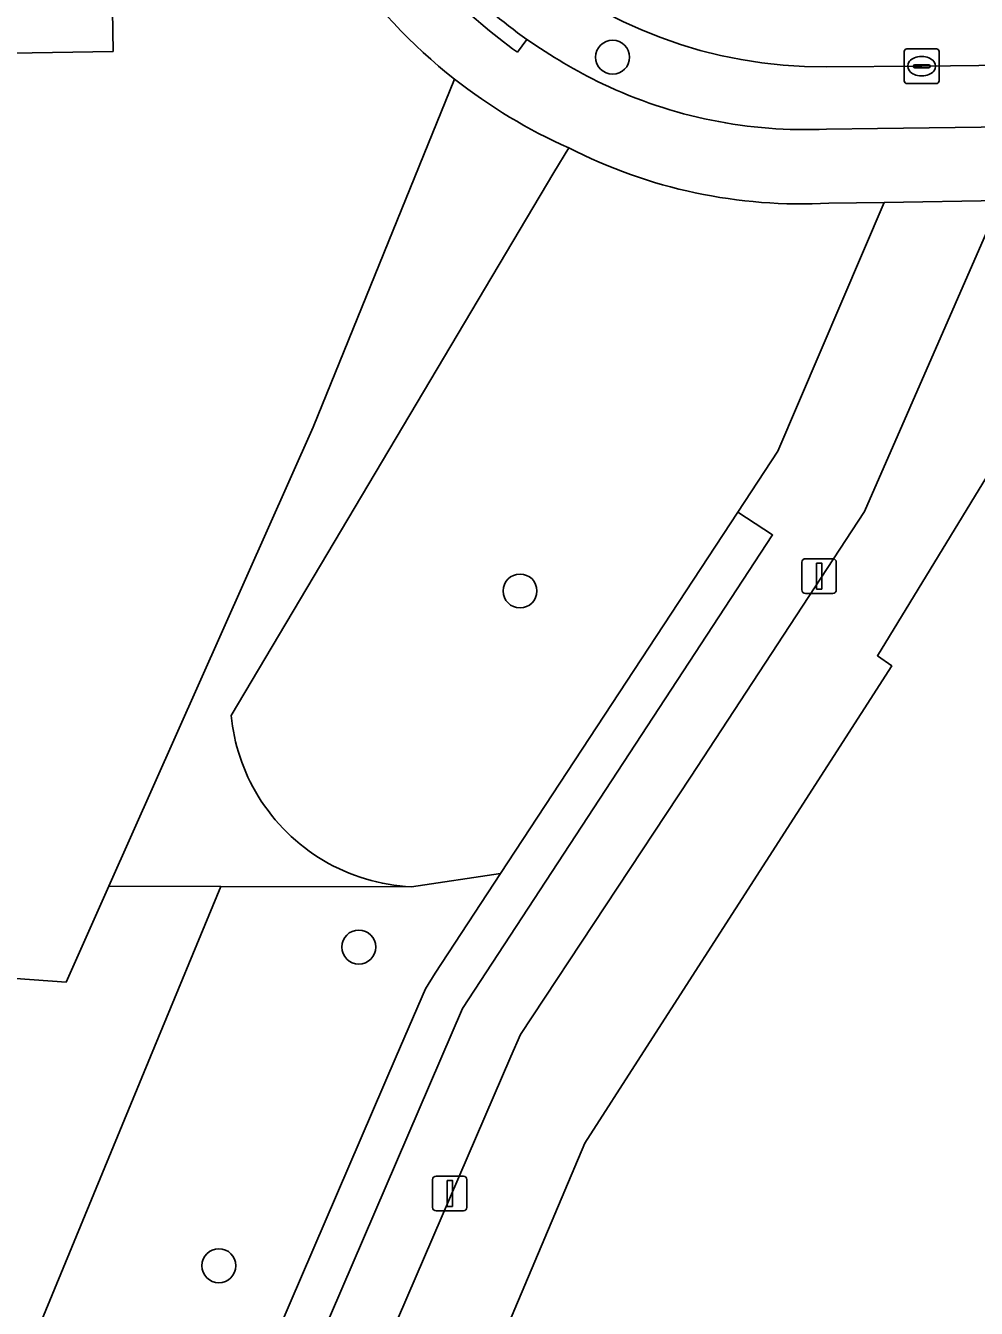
# Model space of a CAD drawing. Extents: x 160732 to 162107, y 387428 to 388479.
# Drawn here: x 161919.99 to 161947.38, y 387742.74 to 387779.7 of the extents above; entities that cross this region are included whole.
import ezdxf

# ---------------------------------------------------------------- set-up
doc = ezdxf.new("R2010")
doc.units = 0
for name, color, linetype in [('IMGEO_Boom', 7, 'Continuous'), ('IMGEO_Erf', 7, 'Continuous'), ('IMGEO_Fietspad_gesloten', 7, 'Continuous'), ('IMGEO_Groenvoorziening', 7, 'Continuous'), ('IMGEO_Kolk', 7, 'Continuous'), ('IMGEO_Lichtmast', 7, 'Continuous'), ('IMGEO_Pand', 7, 'Continuous'), ('IMGEO_Parkeervlak_open', 7, 'Continuous'), ('IMGEO_Rijbaan_lokaal_open', 7, 'Continuous'), ('IMGEO_Voetpad_open', 7, 'Continuous')]:
    doc.layers.add(name, color=color, linetype=linetype)

msp = doc.modelspace()

# ---------------------------------------------------------------- linework, layer by layer
at = {"layer": 'IMGEO_Boom'}
for centre in [(161936.9, 387778.796), (161934.233, 387763.415), (161929.59, 387753.155), (161925.559, 387743.973)]:
    msp.add_circle(centre, 0.489, dxfattribs=at)
at = {"layer": 'IMGEO_Erf'}
msp.add_lwpolyline([(161909.628, 387791.644), (161912.325, 387791.682), (161912.316, 387792.281), (161918.205, 387792.376), (161918.314, 387784.805), (161922.419, 387784.869), (161922.511, 387778.962), (161918.429, 387778.892), (161918.453, 387777.184), (161912.571, 387777.101), (161912.546, 387778.819), (161905.415, 387778.718), (161905.332, 387784.591), (161904.24, 387784.576), (161904.141, 387791.567)], close=True, dxfattribs=at)
msp.add_lwpolyline([(161880.358, 387647.581), (161892.061, 387675.119), (161886.124, 387677.648), (161890.604, 387688.136), (161882.13, 387688.528), (161882.254, 387691.929), (161883.011, 387712.698), (161899.997, 387712.055), (161901.551, 387750), (161901.63, 387751.922), (161912.478, 387751.368), (161912.445, 387752.781), (161921.159, 387752.145), (161922.388, 387754.906), (161928.278, 387768.138), (161932.35, 387778.164)], dxfattribs=at)
msp.add_arc((161941.874, 387790.301), 15.428, 214.1923, 231.8779, dxfattribs=at)
at = {"layer": 'IMGEO_Fietspad_gesloten'}
msp.add_lwpolyline([(161933.668, 387755.273), (161931.787, 387752.401), (161931.51, 387751.953), (161930.67, 387750), (161887.355, 387649.335), (161885.124, 387644.161), (161886.105, 387643.404), (161932.572, 387751.385), (161941.509, 387765.032), (161940.506, 387765.69)], close=True, dxfattribs=at)
at = {"layer": 'IMGEO_Groenvoorziening'}
for points in [[(161932.35, 387778.164), (161928.278, 387768.138), (161922.388, 387754.906), (161925.615, 387754.9), (161931.109, 387754.89)], [(161935.635, 387776.184), (161935.211, 387775.471), (161925.913, 387759.832)], [(161935.211, 387775.471), (161935.635, 387776.184)], [(161925.913, 387759.832), (161935.211, 387775.471)], [(161988.288, 387775.174), (161965.984, 387774.902), (161965.942, 387771.779), (161953.934, 387771.622), (161953.674, 387771.639), (161952.892, 387771.61), (161952.124, 387771.461), (161951.388, 387771.197), (161950.7, 387770.824), (161950.078, 387770.35), (161949.535, 387769.787), (161949.084, 387769.147), (161948.737, 387768.446), (161944.525, 387761.549), (161944.94, 387761.254), (161937.701, 387750), (161936.097, 387747.506), (161925.918, 387723.389), (161931.642, 387722.42), (161979.705, 387714.34)], [(161931.109, 387754.89), (161933.668, 387755.273), (161940.506, 387765.69), (161941.658, 387767.446), (161944.726, 387774.609), (161943.129, 387774.592)]]:
    msp.add_lwpolyline(points, dxfattribs=at)
for points in [[(161925.918, 387723.389), (161936.097, 387747.506), (161937.701, 387750), (161944.94, 387761.254), (161944.525, 387761.549), (161948.737, 387768.446), (161949.084, 387769.147), (161949.535, 387769.787), (161950.078, 387770.35), (161950.7, 387770.824), (161951.388, 387771.197), (161952.124, 387771.461), (161952.892, 387771.61), (161953.674, 387771.639), (161953.934, 387771.622), (161965.942, 387771.779), (161965.984, 387774.902), (161948.077, 387774.667), (161944.158, 387765.702), (161939.139, 387758.046), (161934.243, 387750.637), (161933.969, 387750), (161922.739, 387723.927)], [(161885.124, 387644.161), (161887.355, 387649.335), (161930.67, 387750), (161931.51, 387751.953), (161931.787, 387752.401), (161933.668, 387755.273), (161931.109, 387754.89), (161925.615, 387754.9), (161923.593, 387750), (161911.574, 387720.882), (161897.533, 387687.883), (161892.061, 387675.119), (161880.358, 387647.581)], [(161897.533, 387687.883), (161911.574, 387720.882), (161923.593, 387750), (161925.615, 387754.9), (161922.388, 387754.906), (161921.159, 387752.145), (161912.445, 387752.781), (161912.478, 387751.368), (161901.63, 387751.922), (161901.551, 387750), (161899.997, 387712.055), (161883.011, 387712.698), (161882.254, 387691.929), (161882.13, 387688.528), (161890.604, 387688.136)]]:
    msp.add_lwpolyline(points, close=True, dxfattribs=at)
for centre, radius, start, end in [((161941.932, 387790.346), 15.499, 231.8133, 246.0287), ((161942.318, 387789.207), 14.637, 242.8354, 273.1778), ((161931.351, 387760.359), 5.464, 185.5356, 211.4673), ((161931.351, 387760.359), 5.464, 185.5356, 211.4673), ((161931.368, 387760.366), 5.482, 211.4321, 267.2872), ((161931.368, 387760.366), 5.482, 211.4321, 267.2872)]:
    msp.add_arc(centre, radius, start, end, dxfattribs=at)
at = {"layer": 'IMGEO_Kolk'}
for p, q in [((161945.301, 387778.111), (161945.301, 387778.963)), ((161945.376, 387779.037), (161946.228, 387779.037)), ((161946.302, 387778.963), (161946.302, 387778.111)), ((161945.56, 387778.531), (161945.56, 387778.543)), ((161945.998, 387778.494), (161945.6, 387778.494)), ((161945.603, 387778.58), (161946.001, 387778.58)), ((161945.789, 387778.817), (161945.814, 387778.817)), ((161946.044, 387778.543), (161946.044, 387778.531)), ((161945.812, 387778.257), (161945.787, 387778.257)), ((161946.228, 387778.037), (161945.376, 387778.037))]:
    msp.add_line(p, q, dxfattribs=at)
for points in [[(161945.301, 387778.111), (161945.301, 387778.963)], [(161945.376, 387779.037), (161946.228, 387779.037)], [(161946.302, 387778.963), (161946.302, 387778.111)], [(161946.228, 387778.037), (161945.376, 387778.037)]]:
    msp.add_lwpolyline(points, dxfattribs=at)
for centre, radius, start, end in [((161945.378, 387778.961), 0.0765, 91.552, 178.448), ((161945.378, 387778.961), 0.0765, 91.552, 178.448), ((161946.226, 387778.961), 0.0765, 1.552, 88.448), ((161946.226, 387778.961), 0.0765, 1.552, 88.448), ((161945.6, 387778.54), 0.0403, 85.8775, 175.7526), ((161945.597, 387778.53), 0.0366, 178.938, 274.7102), ((161946.001, 387778.537), 0.043, 264.8664, 352.4533), ((161946.005, 387778.542), 0.0386, 1.7309, 96.639), ((161945.378, 387778.113), 0.0765, 181.552, 268.448), ((161945.378, 387778.113), 0.0765, 181.552, 268.448), ((161946.226, 387778.113), 0.0765, 271.552, 358.448), ((161946.226, 387778.113), 0.0765, 271.552, 358.448)]:
    msp.add_arc(centre, radius, start, end, dxfattribs=at)
for centre, major_axis, ratio, start_param, end_param in [((161945.788, 387778.537), (-0.387, 0.002), 0.722429, 4.712389, 7.853982), ((161945.813, 387778.537), (-0.39, 0.002), 0.717154, 1.570796, 4.712389)]:
    msp.add_ellipse(centre, major_axis=major_axis, ratio=ratio, start_param=start_param, end_param=end_param, dxfattribs=at)
at = {"layer": 'IMGEO_Lichtmast'}
for p, q in [((161942.353, 387763.445), (161942.353, 387764.245)), ((161942.353, 387764.245), (161942.353, 387763.445)), ((161942.453, 387764.345), (161943.243, 387764.345)), ((161943.243, 387764.345), (161942.453, 387764.345)), ((161943.343, 387764.245), (161943.343, 387763.445)), ((161943.343, 387763.445), (161943.343, 387764.245)), ((161943.243, 387763.345), (161942.453, 387763.345)), ((161942.453, 387763.345), (161943.243, 387763.345)), ((161931.714, 387745.655), (161931.714, 387746.455)), ((161931.714, 387746.455), (161931.714, 387745.655)), ((161931.814, 387746.555), (161932.604, 387746.555)), ((161932.604, 387746.555), (161931.814, 387746.555)), ((161932.704, 387746.455), (161932.704, 387745.655)), ((161932.704, 387745.655), (161932.704, 387746.455)), ((161932.604, 387745.555), (161931.814, 387745.555)), ((161931.814, 387745.555), (161932.604, 387745.555))]:
    msp.add_line(p, q, dxfattribs=at)
for points in [[(161942.773, 387764.22), (161942.923, 387764.22), (161942.923, 387763.47), (161942.773, 387763.47), (161942.773, 387764.22)], [(161932.134, 387746.43), (161932.284, 387746.43), (161932.284, 387745.68), (161932.134, 387745.68), (161932.134, 387746.43)]]:
    msp.add_lwpolyline(points, dxfattribs=at)
for centre, start, end in [((161942.453, 387764.245), 90, 180), ((161942.453, 387764.245), 90, 180), ((161943.243, 387764.245), 0, 90), ((161943.243, 387764.245), 360, 90), ((161942.453, 387763.445), 180, 270), ((161942.453, 387763.445), 180, 270), ((161943.243, 387763.445), 270, 0), ((161943.243, 387763.445), 270, 0), ((161931.814, 387746.455), 90, 180), ((161931.814, 387746.455), 90, 180), ((161932.604, 387746.455), 0, 90), ((161932.604, 387746.455), 360, 90), ((161931.814, 387745.655), 180, 270), ((161931.814, 387745.655), 180, 270), ((161932.604, 387745.655), 270, 0), ((161932.604, 387745.655), 270, 0)]:
    msp.add_arc(centre, 0.1, start, end, dxfattribs=at)
at = {"layer": 'IMGEO_Pand'}
msp.add_lwpolyline([(161904.141, 387791.567), (161904.24, 387784.576), (161905.332, 387784.591), (161905.415, 387778.718), (161912.546, 387778.819), (161912.571, 387777.101), (161918.453, 387777.184), (161918.429, 387778.892), (161922.511, 387778.962), (161922.419, 387784.869), (161918.314, 387784.805), (161918.205, 387792.376), (161912.316, 387792.281), (161912.325, 387791.682), (161909.628, 387791.644)], close=True, dxfattribs=at)
at = {"layer": 'IMGEO_Parkeervlak_open'}
for points in [[(162004.915, 387779.284), (162004.278, 387779.285), (162000, 387779.232), (161995.303, 387779.162), (161982.188, 387778.986), (161962.257, 387778.727), (161945.802, 387778.538), (161943.052, 387778.523)], [(161943.059, 387776.725), (161944.53, 387776.742), (161996.699, 387777.416), (162000, 387777.449), (162002.065, 387777.47)]]:
    msp.add_lwpolyline(points, dxfattribs=at)
for centre, radius, start, end in [((161942.925, 387791.75), 13.228, 187.5497, 270.5508), ((161943.355, 387791.968), 15.487, 215.3326, 234.822), ((161943.369, 387792.007), 15.526, 234.8613, 244.1846), ((161942.434, 387790.233), 13.522, 244.4785, 272.649)]:
    msp.add_arc(centre, radius, start, end, dxfattribs=at)
at = {"layer": 'IMGEO_Rijbaan_lokaal_open'}
msp.add_lwpolyline([(161943.052, 387778.523), (161945.802, 387778.538), (161962.257, 387778.727), (161982.188, 387778.986), (161995.303, 387779.162), (162000, 387779.232), (162004.278, 387779.285), (162004.159, 387784.259)], dxfattribs=at)
msp.add_arc((161942.925, 387791.75), 13.228, 187.5497, 270.5508, dxfattribs=at)
at = {"layer": 'IMGEO_Voetpad_open'}
for points in [[(161934.157, 387778.938), (161934.433, 387779.31)], [(161934.433, 387779.31), (161934.157, 387778.938)], [(162002.065, 387777.47), (162000, 387777.449), (161996.699, 387777.416), (161944.53, 387776.742), (161943.059, 387776.725)], [(161943.129, 387774.592), (161944.726, 387774.609), (161948.077, 387774.667), (161965.984, 387774.902), (161988.288, 387775.174), (162000, 387775.317), (162001.498, 387775.371)]]:
    msp.add_lwpolyline(points, dxfattribs=at)
msp.add_lwpolyline([(161933.969, 387750), (161934.243, 387750.637), (161939.139, 387758.046), (161944.158, 387765.702), (161948.077, 387774.667), (161944.726, 387774.609), (161941.658, 387767.446), (161940.506, 387765.69), (161941.509, 387765.032), (161932.572, 387751.385), (161886.105, 387643.404), (161887.626, 387642.23), (161920.196, 387717.943), (161920.223, 387718.023), (161922.739, 387723.927)], close=True, dxfattribs=at)
for centre, radius, start, end in [((161943.355, 387791.968), 15.487, 215.3326, 234.822), ((161943.994, 387792.53), 16.778, 215.7428, 234.1059), ((161943.994, 387792.53), 16.778, 215.7428, 234.1059), ((161941.874, 387790.301), 15.428, 214.1923, 231.8779), ((161943.369, 387792.007), 15.526, 234.8613, 244.1846), ((161941.932, 387790.346), 15.499, 231.8133, 246.0287), ((161942.434, 387790.233), 13.522, 244.4785, 272.649), ((161942.318, 387789.207), 14.637, 242.8354, 273.1778)]:
    msp.add_arc(centre, radius, start, end, dxfattribs=at)

doc.saveas('drawing.dxf')
